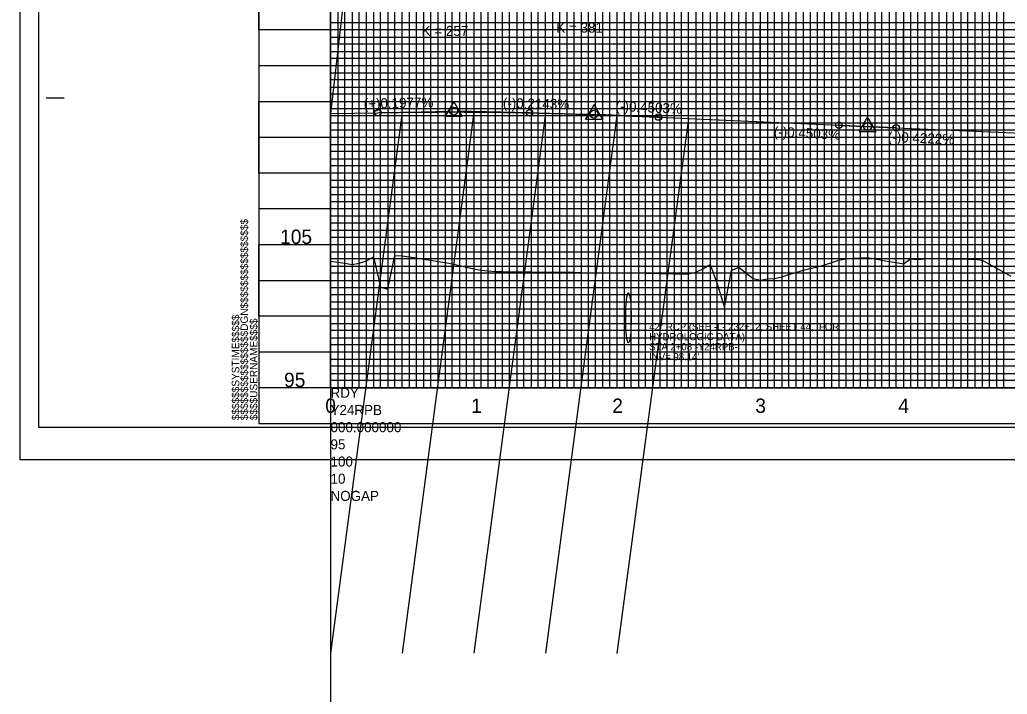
# Model space of a CAD drawing. Extents: x 2345490 to 2445302, y 465165 to 573888.
# Drawn here: x 2410678 to 2411368, y 536611 to 537083 of the extents above; entities that cross this region are included whole.
import ezdxf

# ---------------------------------------------------------------- set-up
doc = ezdxf.new("R2010")
doc.units = 0
for name, color, linetype in [('Old_Level_1', 7, 'Continuous'), ('Old_Level_18', 7, 'Continuous'), ('Old_Level_2', 7, 'Continuous'), ('Old_Level_3', 7, 'Continuous'), ('Old_Level_40', 7, 'Continuous'), ('Old_Level_41', 7, 'Continuous'), ('Old_Level_42', 7, 'Continuous'), ('Old_Level_43', 7, 'Continuous'), ('Old_Level_50', 7, 'Continuous'), ('Old_Level_51', 7, 'Continuous'), ('Old_Level_52', 7, 'Continuous'), ('Old_Level_62', 7, 'Continuous'), ('Old_Level_63', 7, 'Continuous')]:
    doc.layers.add(name, color=color, linetype=linetype)

msp = doc.modelspace()

# ---------------------------------------------------------------- linework, layer by layer
at = {"layer": 'Old_Level_1'}
msp.add_lwpolyline([(2410895.325, 536914.009), (2410900.325, 536913.24775), (2410905.325, 536912.48575), (2410910.325, 536911.72375), (2410915.325, 536912.667), (2410920.325, 536914.14725), (2410925.325, 536916.964), (2410930.325, 536895.8055), (2410935.325, 536894.306), (2410940.325, 536917.8945), (2410945.325, 536917.70475), (2410950.325, 536916.9335), (2410955.325, 536916.169), (2410960.325, 536915.40475), (2410965.325, 536914.6075), (2410970.325, 536913.744), (2410975.325, 536913.08075), (2410980.325, 536912.05075), (2410985.325, 536910.937), (2410990.325, 536909.82425), (2410995.325, 536908.7125), (2411000.325, 536907.60175), (2411005.325, 536907.09525), (2411010.325, 536906.8425), (2411015.325, 536906.629), (2411020.325, 536906.57225), (2411025.325, 536906.51575), (2411030.325, 536906.4595), (2411035.325, 536906.4035), (2411040.325, 536906.34775), (2411045.325, 536906.29225), (2411050.325, 536906.237), (2411055.325, 536906.182), (2411060.325, 536906.1715), (2411065.325, 536906.211), (2411070.325, 536906.12625), (2411075.325, 536905.919), (2411080.325, 536905.778), (2411085.325, 536905.8145), (2411090.325, 536905.85075), (2411095.325, 536905.97225), (2411100.325, 536905.916), (2411105.325, 536905.81275), (2411110.325, 536905.7095), (2411115.325, 536905.60625), (2411120.325, 536905.503), (2411125.325, 536905.39975), (2411130.325, 536905.2965), (2411135.325, 536905.19325), (2411140.325, 536905.09), (2411145.325, 536905.013), (2411150.325, 536906.2875), (2411155.325, 536908.68675), (2411160.325, 536911.675), (2411165.325, 536898.18025), (2411170.325, 536881.67675), (2411175.325, 536907.34325), (2411180.325, 536909.77875), (2411185.325, 536905.78975), (2411190.325, 536901.8005), (2411195.325, 536900.64875), (2411200.325, 536901.567), (2411205.325, 536901.803), (2411210.325, 536903.09975), (2411215.325, 536904.613), (2411220.325, 536906.12625), (2411225.325, 536907.6395), (2411230.325, 536908.87475), (2411235.325, 536910.083), (2411240.325, 536911.3325), (2411245.325, 536912.96625), (2411250.325, 536914.6), (2411255.325, 536915.677), (2411260.325, 536916.036), (2411265.325, 536916.395), (2411270.325, 536916.5875), (2411275.325, 536915.67025), (2411280.325, 536914.753), (2411285.325, 536913.83575), (2411290.325, 536912.9185), (2411295.325, 536912.00125), (2411300.325, 536915.68075), (2411305.325, 536915.224), (2411310.325, 536915.59125), (2411315.325, 536915.85425), (2411320.325, 536915.79125), (2411325.325, 536915.69925), (2411330.325, 536915.6075), (2411335.325, 536915.5155), (2411340.325, 536915.42375), (2411345.325, 536915.251), (2411350.325, 536914.6355), (2411355.325, 536911.9635), (2411360.325, 536909.12625), (2411365.325, 536906.289), (2411370.325, 536903.452)], dxfattribs=at)
at = {"layer": 'Old_Level_18'}
msp.add_line((2410845.325, 536800.5035), (2410845.325, 536800.5035), dxfattribs=at)
msp.add_line((2410845.325, 536800.5035), (2410845.325, 536800.5035), dxfattribs=at)
msp.add_lwpolyline([(2412345.325, 537850.5035), (2410845.325, 537850.5035), (2410845.325, 536800.5035), (2412345.325, 536800.5035)], close=True, dxfattribs=at)
at = {"layer": 'Old_Level_2'}
for p, q in [((2410914.74325, 537188.55075), (2410895.325, 537017.0035)), ((2410895.325, 537017.0035), (2410928.325, 537017.65575)), ((2410928.325, 537017.65575), (2410978.57575, 537018.64875)), ((2411034.325, 537017.56775), (2410984.0745, 537018.64425)), ((2411034.325, 537017.56775), (2411076.57575, 537016.662)), ((2411124.325, 537014.57725), (2411082.07225, 537016.4795)), ((2411124.325, 537014.57725), (2411250.325, 537008.904)), ((2411250.325, 537008.904), (2411267.578, 537008.127)), ((2411290.325, 537007.159), (2411273.07275, 537007.88725)), ((2411290.325, 537007.159), (2411385.325, 537003.14775))]:
    msp.add_line(p, q, dxfattribs=at)
for points in [[(2410975.45375, 537015.328), (2410987.19625, 537015.328), (2410981.32525, 537025.45375)], [(2411073.45375, 537013.228), (2411085.19625, 537013.228), (2411079.32525, 537023.35375)], [(2411264.45375, 537004.62825), (2411276.19625, 537004.62825), (2411270.32525, 537014.754)]]:
    msp.add_lwpolyline(points, close=True, dxfattribs=at)
for centre, radius in [((2410928.325, 537017.65575), 2.25), ((2410981.325, 537018.70325), 2.75), ((2411034.325, 537017.56775), 2.25), ((2411079.325, 537016.60325), 2.75), ((2411124.325, 537014.57725), 2.25), ((2411250.325, 537008.904), 2.25), ((2411270.325, 537008.0035), 2.75), ((2411290.325, 537007.159), 2.25)]:
    msp.add_circle(centre, radius, dxfattribs=at)
for points in [[(2410928.325, 537017.65575), (2410930.445, 537017.69675), (2410932.565, 537017.736), (2410934.685, 537017.7735), (2410936.805, 537017.80925), (2410938.925, 537017.8435), (2410941.045, 537017.87575), (2410943.165, 537017.90625), (2410945.285, 537017.935), (2410947.405, 537017.962), (2410949.525, 537017.9875), (2410951.645, 537018.011), (2410953.765, 537018.03275), (2410955.885, 537018.053), (2410958.005, 537018.07125), (2410960.125, 537018.08775), (2410962.245, 537018.10275), (2410964.365, 537018.11575), (2410966.485, 537018.127), (2410968.605, 537018.13675), (2410970.725, 537018.1445), (2410972.845, 537018.1505), (2410974.965, 537018.155), (2410977.085, 537018.1575), (2410979.205, 537018.1585), (2410981.325, 537018.1575), (2410983.445, 537018.155), (2410985.565, 537018.1505), (2410987.685, 537018.1445), (2410989.805, 537018.1365), (2410991.925, 537018.127), (2410994.045, 537018.1155), (2410996.165, 537018.1025), (2410998.285, 537018.0875), (2411000.405, 537018.071), (2411002.525, 537018.0525), (2411004.645, 537018.0325), (2411006.765, 537018.01075), (2411008.885, 537017.987), (2411011.005, 537017.96175), (2411013.125, 537017.9345), (2411015.245, 537017.90575), (2411017.365, 537017.87525), (2411019.485, 537017.84275), (2411021.605, 537017.80875), (2411023.725, 537017.773), (2411025.845, 537017.7355), (2411027.965, 537017.696), (2411030.085, 537017.655), (2411032.205, 537017.61225), (2411034.325, 537017.56775)], [(2411034.325, 537017.56775), (2411036.125, 537017.52875), (2411037.925, 537017.48875), (2411039.725, 537017.448), (2411041.525, 537017.4065), (2411043.325, 537017.36425), (2411045.125, 537017.321), (2411046.925, 537017.27675), (2411048.725, 537017.232), (2411050.525, 537017.186), (2411052.325, 537017.1395), (2411054.125, 537017.092), (2411055.925, 537017.04375), (2411057.725, 537016.9945), (2411059.525, 537016.9445), (2411061.325, 537016.8935), (2411063.125, 537016.84175), (2411064.925, 537016.78925), (2411066.725, 537016.73575), (2411068.525, 537016.6815), (2411070.325, 537016.62625), (2411072.125, 537016.57025), (2411073.925, 537016.5135), (2411075.725, 537016.45575), (2411077.525, 537016.39725), (2411079.325, 537016.338), (2411081.125, 537016.27775), (2411082.925, 537016.2165), (2411084.725, 537016.15475), (2411086.525, 537016.09175), (2411088.325, 537016.02825), (2411090.125, 537015.96375), (2411091.925, 537015.8985), (2411093.725, 537015.83225), (2411095.525, 537015.76525), (2411097.325, 537015.69725), (2411099.125, 537015.6285), (2411100.925, 537015.559), (2411102.725, 537015.4885), (2411104.525, 537015.41725), (2411106.325, 537015.34525), (2411108.125, 537015.27225), (2411109.925, 537015.1985), (2411111.725, 537015.12375), (2411113.525, 537015.04825), (2411115.325, 537014.97175), (2411117.125, 537014.8945), (2411118.925, 537014.8165), (2411120.725, 537014.7375), (2411122.525, 537014.65775), (2411124.325, 537014.57725)], [(2411250.325, 537008.904), (2411251.125, 537008.868), (2411251.925, 537008.832), (2411252.725, 537008.796), (2411253.525, 537008.76025), (2411254.325, 537008.72425), (2411255.125, 537008.6885), (2411255.925, 537008.65275), (2411256.725, 537008.61725), (2411257.525, 537008.5815), (2411258.325, 537008.546), (2411259.125, 537008.5105), (2411259.925, 537008.475), (2411260.725, 537008.4395), (2411261.525, 537008.404), (2411262.325, 537008.36875), (2411263.125, 537008.33325), (2411263.925, 537008.298), (2411264.725, 537008.26275), (2411265.525, 537008.2275), (2411266.325, 537008.1925), (2411267.125, 537008.15725), (2411267.925, 537008.12225), (2411268.725, 537008.08725), (2411269.525, 537008.05225), (2411270.325, 537008.0175), (2411271.125, 537007.9825), (2411271.925, 537007.94775), (2411272.725, 537007.913), (2411273.525, 537007.87825), (2411274.325, 537007.8435), (2411275.125, 537007.80875), (2411275.925, 537007.77425), (2411276.725, 537007.73975), (2411277.525, 537007.705), (2411278.325, 537007.67075), (2411279.125, 537007.63625), (2411279.925, 537007.60175), (2411280.725, 537007.5675), (2411281.525, 537007.53325), (2411282.325, 537007.499), (2411283.125, 537007.46475), (2411283.925, 537007.4305), (2411284.725, 537007.3965), (2411285.525, 537007.3625), (2411286.325, 537007.3285), (2411287.125, 537007.2945), (2411287.925, 537007.2605), (2411288.725, 537007.2265), (2411289.525, 537007.19275), (2411290.325, 537007.159)]]:
    msp.add_spline(points, degree=3, dxfattribs=at)
at = {"layer": 'Old_Level_3'}
msp.add_ellipse((2411103.32491, 536874.4035), major_axis=(0, 17.5), ratio=0.109641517, dxfattribs=at)
at = {"layer": 'Old_Level_40'}
msp.add_line((2410845.325, 536800.5035), (2410845.325, 536800.5035), dxfattribs=at)
msp.add_line((2410845.325, 536800.5035), (2410845.325, 536800.5035), dxfattribs=at)
msp.add_line((2410845.325, 536800.5035), (2410845.325, 536800.5035), dxfattribs=at)
msp.add_line((2410845.325, 536800.5035), (2410845.325, 536800.5035), dxfattribs=at)
at = {"layer": 'Old_Level_41'}
for p, q in [((2410696.825, 537028.0035), (2410709.325, 537028.0035)), ((2412345.325, 536825.5035), (2410845.325, 536825.5035))]:
    msp.add_line(p, q, dxfattribs=at)
for points in [[(2410895.325, 537850.5035), (2410895.325, 536825.5035), (2410945.325, 536825.5035), (2410945.325, 537850.5035)], [(2410920.325, 536825.5035), (2410920.325, 537850.5035)], [(2410970.325, 537850.5035), (2410970.325, 536825.5035), (2411020.325, 536825.5035), (2411020.325, 537850.5035)], [(2410995.325, 537850.5035), (2410995.325, 536825.5035), (2411045.325, 536825.5035), (2411045.325, 537850.5035)], [(2411070.325, 537850.5035), (2411070.325, 536825.5035), (2411120.325, 536825.5035), (2411120.325, 537850.5035)], [(2411095.325, 537850.5035), (2411095.325, 536825.5035), (2411145.325, 536825.5035), (2411145.325, 537850.5035)], [(2411170.325, 537850.5035), (2411170.325, 536825.5035), (2411220.325, 536825.5035), (2411220.325, 537850.5035)], [(2411195.325, 537850.5035), (2411195.325, 536825.5035), (2411245.325, 536825.5035), (2411245.325, 537850.5035)], [(2411270.325, 537850.5035), (2411270.325, 536825.5035), (2411320.325, 536825.5035), (2411320.325, 537850.5035)], [(2411295.325, 537850.5035), (2411295.325, 536825.5035), (2411345.325, 536825.5035), (2411345.325, 537850.5035)], [(2412345.325, 537075.5035), (2410845.325, 537075.5035), (2410845.325, 537125.5035), (2412345.325, 537125.5035)], [(2412345.325, 537050.5035), (2410845.325, 537050.5035), (2410845.325, 537000.5035), (2412345.325, 537000.5035)], [(2412345.325, 536950.5035), (2410845.325, 536950.5035), (2410845.325, 536900.5035), (2412345.325, 536900.5035)], [(2412345.325, 536875.5035), (2410845.325, 536875.5035), (2410845.325, 536925.5035), (2412345.325, 536925.5035)], [(2412345.325, 536850.5035), (2410845.325, 536850.5035)], [(2410882.825, 536800.5035), (2410882.825, 536800.5035)]]:
    msp.add_lwpolyline(points, dxfattribs=at)
at = {"layer": 'Old_Level_42'}
msp.add_lwpolyline([(2412345.325, 536975.5035), (2410845.325, 536975.5035), (2410845.325, 537025.5035), (2412345.325, 537025.5035)], dxfattribs=at)
at = {"layer": 'Old_Level_43'}
for points in [[(2410900.325, 537850.5035), (2410900.325, 536825.5035), (2410905.325, 536825.5035), (2410905.325, 537850.5035)], [(2410910.325, 537850.5035), (2410910.325, 536825.5035), (2410915.325, 536825.5035), (2410915.325, 537850.5035)], [(2410925.325, 537850.5035), (2410925.325, 536825.5035), (2410930.325, 536825.5035), (2410930.325, 537850.5035)], [(2410935.325, 537850.5035), (2410935.325, 536825.5035), (2410940.325, 536825.5035), (2410940.325, 537850.5035)], [(2410950.325, 537850.5035), (2410950.325, 536825.5035), (2410955.325, 536825.5035), (2410955.325, 537850.5035)], [(2410960.325, 537850.5035), (2410960.325, 536825.5035), (2410965.325, 536825.5035), (2410965.325, 537850.5035)], [(2410975.325, 537850.5035), (2410975.325, 536825.5035), (2410980.325, 536825.5035), (2410980.325, 537850.5035)], [(2410985.325, 537850.5035), (2410985.325, 536825.5035), (2410990.325, 536825.5035), (2410990.325, 537850.5035)], [(2411000.325, 537850.5035), (2411000.325, 536825.5035), (2411005.325, 536825.5035), (2411005.325, 537850.5035)], [(2411010.325, 537850.5035), (2411010.325, 536825.5035), (2411015.325, 536825.5035), (2411015.325, 537850.5035)], [(2411025.325, 537850.5035), (2411025.325, 536825.5035), (2411030.325, 536825.5035), (2411030.325, 537850.5035)], [(2411035.325, 537850.5035), (2411035.325, 536825.5035), (2411040.325, 536825.5035), (2411040.325, 537850.5035)], [(2411050.325, 537850.5035), (2411050.325, 536825.5035), (2411055.325, 536825.5035), (2411055.325, 537850.5035)], [(2411060.325, 536825.5035), (2411065.325, 536825.5035), (2411065.325, 537850.5035)], [(2411060.325, 537850.5035), (2411060.325, 536825.5035)], [(2411075.325, 537850.5035), (2411075.325, 536825.5035), (2411080.325, 536825.5035), (2411080.325, 537850.5035)], [(2411085.325, 537850.5035), (2411085.325, 536825.5035), (2411090.325, 536825.5035), (2411090.325, 537850.5035)], [(2411100.325, 537850.5035), (2411100.325, 536825.5035), (2411105.325, 536825.5035), (2411105.325, 537850.5035)], [(2411110.325, 537850.5035), (2411110.325, 536825.5035), (2411115.325, 536825.5035), (2411115.325, 537850.5035)], [(2411125.325, 537850.5035), (2411125.325, 536825.5035), (2411130.325, 536825.5035), (2411130.325, 537850.5035)], [(2411135.325, 537850.5035), (2411135.325, 536825.5035), (2411140.325, 536825.5035), (2411140.325, 537850.5035)], [(2411150.325, 537850.5035), (2411150.325, 536825.5035), (2411155.325, 536825.5035), (2411155.325, 537850.5035)], [(2411160.325, 537850.5035), (2411160.325, 536825.5035), (2411165.325, 536825.5035), (2411165.325, 537850.5035)], [(2411175.325, 537850.5035), (2411175.325, 536825.5035), (2411180.325, 536825.5035), (2411180.325, 537850.5035)], [(2411185.325, 537850.5035), (2411185.325, 536825.5035), (2411190.325, 536825.5035), (2411190.325, 537850.5035)], [(2411200.325, 537850.5035), (2411200.325, 536825.5035), (2411205.325, 536825.5035), (2411205.325, 537850.5035)], [(2411210.325, 537850.5035), (2411210.325, 536825.5035), (2411215.325, 536825.5035), (2411215.325, 537850.5035)], [(2411225.325, 537850.5035), (2411225.325, 536825.5035), (2411240.325, 536825.5035), (2411240.325, 537850.5035)], [(2411230.325, 537850.5035), (2411230.325, 536825.5035), (2411235.325, 536825.5035), (2411235.325, 537850.5035)], [(2411230.325, 537849.9035), (2411230.325, 536825.5035), (2411235.325, 536825.5035), (2411235.325, 537849.9035)], [(2411250.325, 537850.5035), (2411250.325, 536825.5035), (2411255.325, 536825.5035), (2411255.325, 537850.5035)], [(2411260.325, 537850.5035), (2411260.325, 536825.5035), (2411265.325, 536825.5035), (2411265.325, 537850.5035)], [(2411275.325, 537850.5035), (2411275.325, 536825.5035), (2411280.325, 536825.5035), (2411280.325, 537850.5035)], [(2411285.325, 537850.5035), (2411285.325, 536825.5035), (2411290.325, 536825.5035), (2411290.325, 537850.5035)], [(2411300.325, 537850.5035), (2411300.325, 536825.5035), (2411305.325, 536825.5035), (2411305.325, 537850.5035)], [(2411310.325, 537850.5035), (2411310.325, 536825.5035), (2411315.325, 536825.5035), (2411315.325, 537850.5035)], [(2411325.325, 537850.5035), (2411325.325, 536825.5035), (2411330.325, 536825.5035), (2411330.325, 537850.5035)], [(2411335.325, 537850.5035), (2411335.325, 536825.5035), (2411340.325, 536825.5035), (2411340.325, 537850.5035)], [(2411350.325, 537850.5035), (2411350.325, 536825.5035), (2411355.325, 536825.5035), (2411355.325, 537850.5035)], [(2411360.325, 537850.5035), (2411360.325, 536825.5035), (2411365.325, 536825.5035), (2411365.325, 537850.5035)], [(2412295.325, 537080.5035), (2410895.325, 537080.5035), (2410895.325, 537070.5035), (2412295.325, 537070.5035)], [(2412295.325, 537065.5035), (2410895.325, 537065.5035), (2410895.325, 537060.5035), (2412295.325, 537060.5035)], [(2412295.325, 537055.5035), (2410895.325, 537055.5035), (2410895.325, 537045.5035), (2412295.325, 537045.5035)], [(2412295.325, 537040.5035), (2410895.325, 537040.5035), (2410895.325, 537035.5035), (2412295.325, 537035.5035)], [(2412295.325, 537030.5035), (2410895.325, 537030.5035)], [(2410895.325, 537020.5035), (2412295.325, 537020.5035)], [(2412295.325, 537015.5035), (2410895.325, 537015.5035), (2410895.325, 537010.5035), (2412295.325, 537010.5035)], [(2412295.325, 537005.5035), (2410895.325, 537005.5035)], [(2410895.325, 536995.5035), (2412295.325, 536995.5035)], [(2412295.325, 536990.5035), (2410895.325, 536990.5035), (2410895.325, 536985.5035), (2412295.325, 536985.5035)], [(2412295.325, 536980.5035), (2410895.325, 536980.5035), (2410895.325, 536970.5035), (2412295.325, 536970.5035)], [(2412295.325, 536965.5035), (2410895.325, 536965.5035), (2410895.325, 536960.5035), (2412295.325, 536960.5035)], [(2412295.325, 536955.5035), (2410895.325, 536955.5035), (2410895.325, 536945.5035), (2412295.325, 536945.5035)], [(2412295.325, 536940.5035), (2410895.325, 536940.5035), (2410895.325, 536935.5035), (2412295.325, 536935.5035)], [(2412295.325, 536930.5035), (2410895.325, 536930.5035), (2410895.325, 536920.5035), (2412295.325, 536920.5035)], [(2412295.325, 536915.5035), (2410895.325, 536915.5035), (2410895.325, 536910.5035), (2412295.325, 536910.5035)], [(2412295.325, 536905.5035), (2410895.325, 536905.5035), (2410895.325, 536895.5035), (2412295.325, 536895.5035)], [(2412295.325, 536890.5035), (2410895.325, 536890.5035), (2410895.325, 536885.5035), (2412295.325, 536885.5035)], [(2412295.325, 536880.5035), (2410895.325, 536880.5035), (2410895.325, 536870.5035), (2412295.325, 536870.5035)], [(2412295.325, 536865.5035), (2410895.325, 536865.5035), (2410895.325, 536860.5035), (2412295.325, 536860.5035)], [(2412295.325, 536855.5035), (2410895.325, 536855.5035), (2410895.325, 536845.5035), (2412295.325, 536845.5035)], [(2412295.325, 536840.5035), (2410895.325, 536840.5035), (2410895.325, 536835.5035), (2412295.325, 536835.5035)], [(2412295.325, 536830.5035), (2410895.325, 536830.5035)]]:
    msp.add_lwpolyline(points, dxfattribs=at)
at = {"layer": 'Old_Level_50'}
msp.add_line((2410678.325, 536775.5035), (2410678.325, 536775.5035), dxfattribs=at)
msp.add_lwpolyline([(2412357.825, 537853.0535), (2410691.325, 537853.0535), (2410691.325, 536797.9535), (2412357.825, 536797.9535)], close=True, dxfattribs=at)
at = {"layer": 'Old_Level_51'}
msp.add_lwpolyline([(2412362.325, 537875.5035), (2410678.325, 537875.5035), (2410678.325, 536775.5035), (2412362.325, 536775.5035)], close=True, dxfattribs=at)
at = {"layer": 'Old_Level_52'}
msp.add_line((2410691.325, 536797.9535), (2410691.325, 536797.9535), dxfattribs=at)
at = {"layer": 'Old_Level_63'}
for p, q in [((2410895.325, 536825.5035), (2410895.325, 539325.5035)), ((2411145.325, 537013.6635), (2411145.325, 537079.696)), ((2411195.325, 537012.6735), (2411195.325, 537078.706)), ((2411245.325, 537012.3135), (2411245.325, 537078.346)), ((2411295.325, 537010.6035), (2411295.325, 537076.636)), ((2411345.325, 537007.2935), (2411345.325, 537073.326)), ((2410895.325, 537044.4035), (2410895.325, 536825.5035)), ((2410945.325, 537017.9735), (2410895.325, 536640.12925)), ((2410995.325, 537018.0835), (2410945.325, 536640.12925)), ((2411045.325, 537017.3135), (2410995.325, 536640.12925)), ((2411095.325, 537015.8035), (2411045.325, 536640.12925)), ((2411145.325, 537013.5635), (2411095.325, 536640.02925)), ((2411195.325, 536944.951), (2411195.325, 537010.9835)), ((2411245.325, 536942.541), (2411245.325, 537008.5735)), ((2411295.325, 536939.791), (2411295.325, 537005.8235)), ((2411345.325, 536937.061), (2411345.325, 537003.0935)), ((2410895.325, 536825.5035), (2412860.54875, 536825.5035)), ((2410895.325, 536825.5035), (2410895.325, 534325.5035))]:
    msp.add_line(p, q, dxfattribs=at)

# ---------------------------------------------------------------- texts
at = {"layer": 'Old_Level_2'}
for s, p in [('K = 381', (2411052.981, 537073.56675)), ('K = 257', (2410958.9725, 537071.2745))]:
    msp.add_text(s, height=7.000001, dxfattribs=at).set_placement(p)
for s, rotation, p in [('(+)0.1977%', 1.13244444, (2410918.51775, 537020.462)), ('(-)0.2143%', 358.77242222, (2411015.59825, 537020.96925)), ('(-)0.4503%', 357.42193056, (2411094.20625, 537018.936)), ('(-)0.4503%', 357.42193056, (2411204.7025, 537000.94775)), ('(-)0.4222%', 357.58228056, (2411284.375, 536997.401))]:
    msp.add_text(s, height=7.000001, rotation=rotation, dxfattribs=at).set_placement(p)
at = {"layer": 'Old_Level_3'}
for s, p in [('42" RCP (SEE -L- 232+12, SHEET 44,  FOR ', (2411117.84532, 536865.70187)), ('HYDROLOGIC DATA)', (2411117.84532, 536858.70187)), ('STA 2+08 -Y24RPB-', (2411117.84532, 536851.70187)), ("INV= 98.14'", (2411117.84532, 536844.70187))]:
    msp.add_text(s, height=4.9999995, dxfattribs=at).set_placement(p)
at = {"layer": 'Old_Level_41'}
for s, p in [('$$$$$$$$$$$$$$$$DGN$$$$$$$$$$$$$$$$', (2410837.675, 536802.866)), ('$$$$$$SYSTIME$$$$$', (2410831.625, 536802.866)), ('$$$$USERNAME$$$$', (2410844.25, 536802.8785))]:
    msp.add_text(s, height=5.25, rotation=90, dxfattribs=at).set_placement(p)
at = {"layer": 'Old_Level_62'}
for s, height, p in [('105', 10.000001, (2410860.1115, 536926.0035)), ('95', 10.000001, (2410862.869, 536826.0035)), ('0', 10, (2410891.666, 536808.0035)), ('1', 10, (2410993.5055, 536808.0035)), ('2', 10, (2411092.054, 536808.0035)), ('3', 10, (2411191.88875, 536808.0035)), ('4', 10, (2411291.731, 536808.0035))]:
    msp.add_text(s, height=height, dxfattribs=at).set_placement(p)
at = {"layer": 'Old_Level_63'}
for s, p in [('RDY', (2410895.325, 536818.5035)), ('Y24RPB', (2410895.325, 536806.5035)), ('000.000000', (2410895.325, 536794.5035)), ('95', (2410895.325, 536782.5035)), ('100', (2410895.325, 536770.5035)), ('10', (2410895.325, 536758.5035)), ('NOGAP', (2410895.325, 536746.5035))]:
    msp.add_text(s, height=7.000001, dxfattribs=at).set_placement(p)

doc.saveas('drawing.dxf')
